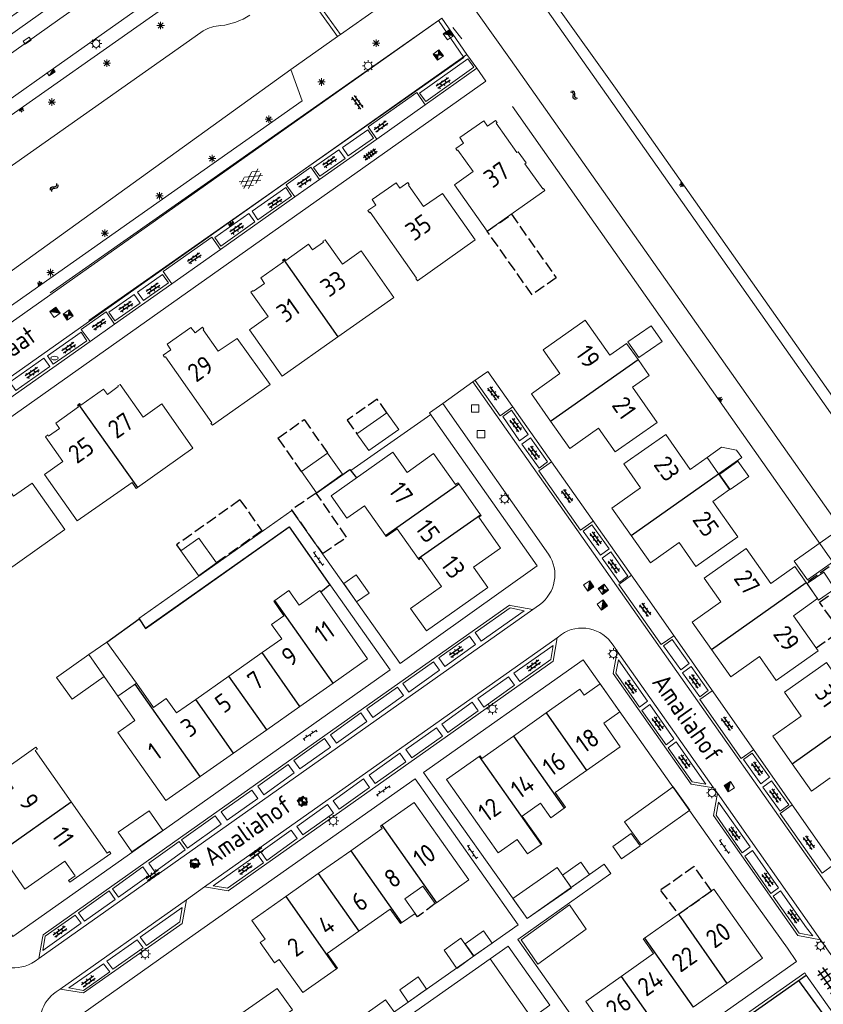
# Model space of a CAD drawing. Extents: x 168769 to 512904, y 516715 to 1559940.
# Tile 274 of 299: x 171630 to 171739, y 519705 to 519838. Entities that reach past the tile are written whole.
import ezdxf

# ---------------------------------------------------------------- set-up
doc = ezdxf.new("R2010")
doc.units = 0
doc.header["$MEASUREMENT"] = 0
doc.linetypes.add('OVERBOUW', pattern=[2, 1.5, -0.5])
doc.layers.get('0').update_dxf_attribs({"linetype": 'CONTINUOUS'})
for name, color, linetype, lineweight in [('B01_HOOFDGEBOUW', 10, 'CONTINUOUS', 0), ('B02_bijgebouw', 12, 'CONTINUOUS', 0), ('B04_KUNSTWERK', 32, 'CONTINUOUS', 0), ('B07_scheidingsmuur', 14, 'CONTINUOUS', 25), ('B16_LUIFEL', 6, 'OVERBOUW', 25), ('B51_Luifel', 7, 'OVERBOUW', 25), ('Q04_wegmarkering', 7, 'CONTINUOUS', 0), ('Q21_LANTAARNPAAL', 7, 'CONTINUOUS', 18), ('Q23_kolk', 7, 'CONTINUOUS', 18), ('Q26_BOOM', 7, 'CONTINUOUS', 18), ('Q28_rioolput', 7, 'CONTINUOUS', 18), ('Q722_RIOOLPUT_RWA', 5, 'CONTINUOUS', 18), ('Q723_RIOOLPUT_DWA', 32, 'CONTINUOUS', 18), ('Q92_BRANDKRAAN', 7, 'CONTINUOUS', 0), ('Q97_TROTTOIRKOLK', 7, 'CONTINUOUS', 0), ('S01_symb_gesloten_verh', 7, 'CONTINUOUS', 0), ('S02_symb_open_verh', 7, 'CONTINUOUS', 13), ('T02_RASTER', 34, 'CONTINUOUS', 0), ('T05_SCHUTTING', 7, 'CONTINUOUS', 25), ('T09_INSTEEKSLOOT', 72, 'CONTINUOUS', 0), ('V00_kant_verharding', 252, 'CONTINUOUS', 0), ('V02_Kant_open_verh', 253, 'CONTINUOUS', 0), ('V03_kant_tegel_verh', 254, 'CONTINUOUS', 13), ('W00_KANT_WATER', 140, 'CONTINUOUS', 0)]:
    doc.layers.add(name, color=color, linetype=linetype, lineweight=lineweight)
for name, color, linetype in [('S02_Klinkers', 7, 'CONTINUOUS'), ('S03_Tegels', 7, 'CONTINUOUS'), ('S04_Talud', 7, 'CONTINUOUS'), ('S05_Water', 132, 'CONTINUOUS'), ('T10_cultuurscheiding', 3, 'CONTINUOUS'), ('T30_Molgoot', 7, 'CONTINUOUS'), ('VERVALLEN-oud', 5, 'CONTINUOUS'), ('Z02_Huisnummer', 253, 'CONTINUOUS'), ('Z06_STRAATNAAM', 7, 'CONTINUOUS')]:
    doc.layers.add(name, color=color, linetype=linetype)
doc.styles.add('ISOCP', font='isocp.shx', dxfattribs={"height": 1.8})

# ---------------------------------------------------------------- blocks, each defined once
blk = doc.blocks.new('S04')
at = {"color": 0}
for p, q in [((0, 0.5), (0.5, 0.5)), ((0, 0.25), (1, 0.25)), ((0, 0), (0.5, 0)), ((0, -0.25), (1, -0.25)), ((0, -0.5), (0.5, -0.5))]:
    blk.add_line(p, q, dxfattribs=at)
blk = doc.blocks.new('S05')
at = {"color": 0}
for p, q in [((0.08, 0.3), (0.38, 0.59)), ((0.11, -0.19), (0.41, 0.09)), ((0.38, 0.59), (0.68, 0.71)), ((0.41, 0.09), (0.71, 0.21)), ((0.68, 0.71), (1.01, 0.62)), ((0.71, 0.21), (1.02, 0.12)), ((1.01, 0.62), (1.33, 0.37)), ((1.02, 0.12), (1.36, -0.12)), ((1.33, 0.37), (1.66, 0.13)), ((1.66, 0.13), (1.97, 0.04)), ((1.97, 0.04), (2.28, 0.16)), ((2.28, 0.16), (2.58, 0.44)), ((1.36, -0.12), (1.68, -0.37)), ((1.68, -0.37), (2, -0.46)), ((2, -0.46), (2.31, -0.33)), ((2.31, -0.33), (2.61, -0.05))]:
    blk.add_line(p, q, dxfattribs=at)
blk = doc.blocks.new('Q97')
blk.add_hatch(color=256).paths.add_polyline_path([(-1, 1), (-1, 0), (1, 1)])
blk.add_line((1, 1), (-1, 0))
at = {"color": 0}
for points in [[(-1, 0), (-1, 1), (1, 1), (1, 0), (-1, 0)], [(0, 0.8), (0, 1)]]:
    blk.add_lwpolyline(points, dxfattribs=at)
blk = doc.blocks.new('Q23')
at = {"color": 0}
blk.add_lwpolyline([(0.99, -0.5), (-0.99, -0.5), (-0.99, 0.5), (0.99, 0.5), (0.99, -0.5)], dxfattribs=at)
blk = doc.blocks.new('Q21')
at = {"color": 0}
for points in [[(-1.5, 0), (-1, 0)], [(-1.06, 1.06), (-0.71, 0.71)], [(0, 1.5), (0, 1)], [(1.06, 1.06), (0.71, 0.71)], [(1.5, 0), (1, 0)], [(-1.06, -1.06), (-0.71, -0.71)], [(0, -1.5), (0, -1)], [(1.06, -1.06), (0.71, -0.71)]]:
    blk.add_lwpolyline(points, dxfattribs=at)
blk.add_circle((0, 0), 1, dxfattribs=at)
blk = doc.blocks.new('Q28')
at = {"color": 0}
blk.add_lwpolyline([(1, 1), (1, -1), (-1, -1), (-1, 1)], close=True, dxfattribs=at)
blk = doc.blocks.new('S014')
at = {"color": 0}
for p, q in [((0, -0.75), (4.2, 1.67)), ((0, 0.65), (1.78, 1.67)), ((5.07, -1.52), (0, 1.4)), ((2.64, -1.52), (0, 0)), ((1.08, -1.52), (6.15, 1.4)), ((6.15, -0.75), (1.95, 1.67)), ((3.51, -1.52), (6.15, 0)), ((6.15, 0.65), (4.37, 1.67))]:
    blk.add_line(p, q, dxfattribs=at)
blk = doc.blocks.new('Q92')
at = {"color": 0}
blk.add_ellipse((0, 0), major_axis=(-0.991, 0), ratio=0.499983, start_param=1.570796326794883, end_param=7.853981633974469, dxfattribs=at)
blk = doc.blocks.new('Q26')
at = {"color": 0}
for p, q in [((-1, 0), (1, 0)), ((-0.7, 0.7), (0.7, -0.7)), ((0.7, 0.7), (-0.7, -0.7)), ((0, 1), (0, -1))]:
    blk.add_line(p, q, dxfattribs=at)
blk = doc.blocks.new('S026')
for p, q in [((0, 0), (4.4, 0)), ((0.2, 0.5), (0.2, 0)), ((1.2, 0), (1.2, -0.5)), ((2.2, 0.5), (2.2, 0)), ((3.2, 0), (3.2, -0.5)), ((4.2, 0.5), (4.2, 0))]:
    blk.add_line(p, q)
blk = doc.blocks.new('TEGELS6')
for points in [[(-4, 0.75), (4, 0.75)], [(-3, -1.6), (-3, 1.6)], [(-1.5, -1.6), (-1.5, 1.6)], [(0, -1.6), (0, 1.6)], [(1.5, -1.6), (1.5, 1.6)], [(3, -1.6), (3, 1.6)], [(-4, -0.75), (4, -0.75)]]:
    blk.add_lwpolyline(points)
blk = doc.blocks.new('Q723')
for points in [[(-1, 1), (1, -1)], [(-1, -1), (1, 1)], [(-1, -1), (1, -1), (1, 1), (-1, 1), (-1, -1)], [(0.8, 0.8), (-0.8, 0.8)], [(0.6, 0.6), (-0.6, 0.6)], [(0.4, 0.4), (-0.4, 0.4)], [(0.2, 0.2), (-0.2, 0.2)], [(0.8, -0.8), (-0.8, -0.8)], [(0.6, -0.6), (-0.6, -0.6)], [(0.4, -0.4), (-0.4, -0.4)], [(0.2, -0.2), (-0.2, -0.2)]]:
    blk.add_lwpolyline(points)
blk = doc.blocks.new('Q722')
for points in [[(-1, 1), (1, -1)], [(-1, -1), (1, -1), (1, 1), (-1, 1), (-1, -1)], [(-0.8, 0.8), (-1, 0.8)], [(-0.6, 0.6), (-1, 0.6)], [(-0.4, 0.4), (-1, 0.4)], [(-0.2, 0.2), (-1, 0.2)], [(-1, 0), (0, 0)], [(0.2, -0.2), (-1, -0.2)], [(0.4, -0.4), (-1, -0.4)], [(0.6, -0.6), (-1, -0.6)], [(0.8, -0.8), (-1, -0.8)]]:
    blk.add_lwpolyline(points)
blk = doc.blocks.new('KLINKERS6')
for points in [[(-4, 0.75), (4, 0.75)], [(-3, 0.75), (-3, 1.6)], [(-1.5, -0.75), (-1.5, 0.75)], [(0, 0.75), (0, 1.6)], [(1.5, -0.75), (1.5, 0.75)], [(3, 0.75), (3, 1.6)], [(-4, -0.75), (4, -0.75)], [(-3, -1.6), (-3, -0.75)], [(0, -1.6), (0, -0.75)], [(3, -1.6), (3, -0.75)]]:
    blk.add_lwpolyline(points)

msp = doc.modelspace()

# ---------------------------------------------------------------- linework, layer by layer
at = {"layer": 'B01_HOOFDGEBOUW'}
msp.add_line((171672.54, 519774.01), (171680.87, 519779.89), dxfattribs=at)
for points in [[(171693.68, 519809.82), (171689.24, 519816.1), (171691.78, 519817.89), (171689.71, 519820.81), (171689.61, 519820.74), (171689.41, 519821.04), (171690.48, 519821.76), (171689.97, 519822.5), (171693.2, 519824.78), (171693.72, 519824.06), (171694.8, 519824.83), (171695, 519824.55), (171694.89, 519824.47), (171697.7, 519820.47), (171697.88, 519820.59), (171698.96, 519819.09), (171698.78, 519818.95), (171701.2, 519815.55), (171701.32, 519815.62), (171701.5, 519815.33), (171693.68, 519809.82)], [(171677.82, 519812.39), (171677.72, 519812.33), (171677.51, 519812.61), (171678.59, 519813.37), (171678.08, 519814.11), (171681.32, 519816.38), (171681.83, 519815.65), (171682.92, 519816.41), (171683.11, 519816.13), (171683, 519816.06), (171685.06, 519813.15), (171687.61, 519814.95), (171692.04, 519808.66), (171684.22, 519803.11), (171684.02, 519803.4), (171684.11, 519803.48), (171677.82, 519812.39)], [(171661.65, 519801.58), (171661.95, 519801.8), (171662.02, 519801.7), (171663.52, 519802.75), (171663.02, 519803.49), (171666.09, 519805.68), (171665.93, 519805.9), (171666.09, 519806.01), (171666.23, 519806.1), (171666.4, 519805.87), (171669.48, 519808.05), (171669.99, 519807.32), (171671.49, 519808.36), (171671.41, 519808.48), (171671.72, 519808.67), (171674.06, 519805.37), (171676.6, 519807.16), (171681.04, 519800.85), (171673.44, 519795.52), (171665.89, 519790.19), (171661.46, 519796.48), (171663.99, 519798.27), (171661.65, 519801.58)], [(171654.1, 519796.08), (171655.1, 519796.84), (171655.3, 519796.56), (171655.21, 519796.48), (171657.24, 519793.58), (171659.8, 519795.31), (171664.26, 519789.05), (171656.44, 519783.56), (171656.25, 519783.79), (171656.35, 519783.86), (171650.08, 519792.81), (171649.98, 519792.75), (171649.77, 519793.02), (171650.83, 519793.77), (171650.3, 519794.52), (171653.54, 519796.78)], [(171646.29, 519775.1), (171646.13, 519775), (171645.56, 519775.81), (171638.14, 519770.58), (171633.69, 519776.86), (171636.2, 519778.64), (171633.83, 519782), (171634.15, 519782.25), (171634.25, 519782.09), (171635.73, 519783.12), (171635.26, 519783.84), (171638.32, 519786.04), (171638.16, 519786.28), (171638.3, 519786.37), (171638.44, 519786.48), (171638.62, 519786.25), (171641.71, 519788.42), (171642.22, 519787.71), (171643.7, 519788.79), (171643.66, 519788.88), (171643.95, 519789.08), (171647.08, 519784.65), (171649.62, 519786.43), (171653.81, 519780.46)], [(171621.94, 519773.46), (171623.04, 519774.15), (171622.52, 519774.9), (171625.77, 519777.16), (171626.29, 519776.46), (171627.31, 519777.22), (171629.49, 519773.93), (171632.04, 519775.69), (171632.04, 519775.69), (171636.46, 519769.44), (171628.64, 519763.87), (171628.44, 519764.16), (171628.55, 519764.23), (171622.27, 519773.17), (171622.13, 519773.1), (171621.94, 519773.46)]]:
    msp.add_lwpolyline(points, close=True, dxfattribs=at)
for points in [[(171702.26, 519784.12), (171699.65, 519787.82), (171703.53, 519790.56), (171701.26, 519793.78), (171706.94, 519797.79), (171710.29, 519793.03), (171712.56, 519794.63), (171714.1, 519792.45)], [(171702.26, 519784.12), (171704.87, 519780.41), (171708.75, 519783.15), (171711.02, 519779.94), (171716.7, 519783.94), (171713.34, 519788.7), (171715.62, 519790.3), (171714.1, 519792.45)], [(171725, 519776.98), (171723.46, 519779.18), (171721.18, 519777.57), (171717.85, 519782.31), (171712.16, 519778.31), (171714.44, 519775.08), (171710.56, 519772.34), (171713.17, 519768.63)], [(171679.89, 519768.6), (171677.04, 519772.63), (171674.67, 519770.96), (171672.54, 519774.01), (171680.87, 519779.89), (171682.81, 519777.15), (171686.42, 519779.71), (171689.37, 519775.54), (171689.69, 519775.77), (171689.82, 519775.6)], [(171713.17, 519768.63), (171715.78, 519764.93), (171719.66, 519767.67), (171721.94, 519764.44), (171727.62, 519768.44), (171724.24, 519773.24), (171726.51, 519774.84), (171725, 519776.98)], [(171689.82, 519775.6), (171692.76, 519771.43)], [(171692.76, 519771.43), (171692.85, 519771.31), (171692.52, 519771.08), (171695.48, 519766.89), (171691.83, 519764.33), (171693.77, 519761.58), (171685.44, 519755.69), (171683.29, 519758.73), (171687.47, 519761.69), (171684.73, 519765.57), (171684.4, 519765.34), (171684.3, 519765.48)], [(171684.3, 519765.48), (171681.46, 519769.5), (171679.99, 519768.46), (171679.89, 519768.6)], [(171724.06, 519753.18), (171721.45, 519756.89), (171725.33, 519759.63), (171723.05, 519762.86), (171728.73, 519766.86), (171732.09, 519762.1), (171735.36, 519764.4), (171736.89, 519762.23)], [(171724.06, 519753.18), (171726.67, 519749.48), (171730.56, 519752.21), (171732.83, 519748.98), (171738.51, 519752.99), (171735.15, 519757.76), (171738.41, 519760.07), (171736.89, 519762.23)], [(171672.81, 519748.64), (171677.48, 519751.93), (171670.98, 519761.17), (171668.18, 519759.2), (171666.8, 519761.16), (171664.91, 519759.83)], [(171664.91, 519759.83), (171664.75, 519759.72), (171666.13, 519757.76), (171664.46, 519756.58), (171665.84, 519754.62), (171663.18, 519752.75)], [(171663.18, 519752.75), (171658.68, 519749.59)], [(171734.96, 519737.71), (171732.34, 519741.43), (171736.22, 519744.17), (171733.95, 519747.4), (171739.63, 519751.4), (171742.88, 519746.78), (171745.15, 519748.38), (171746.77, 519746.07), (171744.51, 519744.48)], [(171645.99, 519748.49), (171646.17, 519748.61), (171648.47, 519745.34), (171650.19, 519746.54), (171651.57, 519744.58), (171654.19, 519746.43)], [(171658.68, 519749.59), (171654.19, 519746.43)], [(171672.81, 519748.64), (171668.31, 519745.48)], [(171654.81, 519735.98), (171650.16, 519732.71), (171643.66, 519741.95), (171645.95, 519743.56), (171643.65, 519746.84), (171645.99, 519748.49)], [(171707.12, 519736.8), (171711.7, 519740.02), (171709.45, 519743.21), (171711.64, 519744.76), (171708.98, 519748.53), (171706.79, 519746.99), (171706.22, 519747.81), (171701.64, 519744.58)], [(171668.31, 519745.48), (171663.82, 519742.32)], [(171701.64, 519744.58), (171697.22, 519741.46)], [(171663.82, 519742.32), (171659.32, 519739.15)], [(171697.22, 519741.46), (171692.93, 519738.44), (171692.7, 519738.76), (171692.57, 519738.67)], [(171637.32, 519732.55), (171632.42, 519739.48), (171632.74, 519739.7), (171632.55, 519739.96), (171626.99, 519736.03), (171627.17, 519735.77), (171628.07, 519736.4), (171629.47, 519734.42), (171624.08, 519730.61), (171627.57, 519725.67)], [(171659.32, 519739.15), (171654.81, 519735.98)], [(171692.57, 519738.67), (171688.16, 519735.57), (171695.17, 519725.64), (171697.74, 519727.45), (171699.12, 519725.49), (171700.97, 519726.79)], [(171707.12, 519736.8), (171702.87, 519733.8), (171704.27, 519731.81), (171704.11, 519731.7)], [(171740.11, 519735.79), (171737.58, 519734.01), (171734.96, 519737.71)], [(171627.57, 519725.67), (171631.06, 519720.72), (171636.45, 519724.53), (171637.86, 519722.54), (171636.96, 519721.91), (171637.14, 519721.65), (171642.7, 519725.57), (171642.52, 519725.84), (171642.21, 519725.62), (171637.32, 519732.55)], [(171679.39, 519729.38), (171683.77, 519732.47), (171691.17, 519721.97), (171686.79, 519718.87)], [(171700.97, 519726.79), (171701.08, 519726.87), (171698.43, 519730.63), (171700.88, 519732.36), (171702.27, 519730.4), (171704.11, 519731.7)], [(171679.39, 519729.38), (171679.23, 519729.27), (171679.46, 519728.94), (171675.19, 519725.93)], [(171675.19, 519725.93), (171670.79, 519722.83)], [(171670.79, 519722.83), (171666.38, 519719.71)], [(171686.79, 519718.87), (171686.64, 519718.77), (171684.97, 519721.14), (171682.52, 519719.41), (171683.9, 519717.45), (171682.08, 519716.17)], [(171726.15, 519707.97), (171730.98, 519711.37), (171724.39, 519720.73), (171719.57, 519717.33)], [(171666.38, 519719.71), (171661.8, 519716.48), (171663.58, 519713.95), (171662.93, 519713.49), (171664.86, 519710.75), (171665.51, 519711.21), (171668.69, 519706.72), (171673.26, 519709.95)], [(171676.29, 519715.03), (171680.54, 519718.02), (171681.92, 519716.06), (171682.08, 519716.17)], [(171719.57, 519717.33), (171714.99, 519714.11)], [(171673.26, 519709.95), (171673.38, 519710.03), (171672, 519712), (171676.29, 519715.03)], [(171714.99, 519714.11), (171714.82, 519713.99), (171716.21, 519712.02), (171711.8, 519708.91)], [(171711.8, 519708.91), (171707.01, 519705.53), (171712.2, 519698.16), (171717, 519701.53)], [(171721.58, 519704.76), (171726.15, 519707.97)]]:
    msp.add_lwpolyline(points, dxfattribs=at)
at = {"layer": 'B02_bijgebouw'}
for p, q in [((171672.05, 519779.78), (171674.08, 519776.92)), ((171670.55, 519774.4), (171668.5, 519777.27)), ((171674.08, 519776.92), (171670.55, 519774.4))]:
    msp.add_line(p, q, dxfattribs=at)
for points in [[(171712.71, 519794.82), (171714.21, 519792.7), (171717.38, 519794.9), (171715.88, 519797.02), (171712.71, 519794.82)], [(171681.68, 519782.95), (171677.63, 519780.11), (171676.01, 519782.4), (171680.06, 519785.24)], [(171723.46, 519779.18), (171725.42, 519780.56), (171727.46, 519780.16), (171728.17, 519779.19), (171725.01, 519776.97)], [(171727.61, 519778.66), (171725.13, 519776.89), (171726.6, 519774.84), (171729.09, 519776.61), (171727.61, 519778.66)], [(171735.26, 519765.15), (171737.05, 519762.63), (171742.11, 519766.18), (171740.32, 519768.71), (171735.26, 519765.15)], [(171740.77, 519761.41), (171739.25, 519763.63), (171737.03, 519762.11), (171738.55, 519759.88), (171740.77, 519761.41)], [(171718.85, 519734.57), (171712.26, 519729.86), (171714.51, 519726.72), (171721.1, 519731.43), (171718.85, 519734.57)], [(171705.07, 519720.92), (171703.13, 519723.66), (171697.16, 519719.48), (171699.09, 519716.74), (171705.07, 519720.92)], [(171691.81, 519711.63), (171690.08, 519714.11), (171687.82, 519712.47), (171689.55, 519709.99), (171691.81, 519711.63)], [(171694.07, 519711.31), (171699.7, 519703.27), (171702.16, 519705.01), (171696.49, 519713.02), (171694.07, 519711.31)], [(171667.28, 519704.37), (171660.1, 519699.34), (171658.06, 519702.24), (171665.24, 519707.27), (171667.28, 519704.37)]]:
    msp.add_lwpolyline(points, close=True, dxfattribs=at)
for points in [[(171668.5, 519777.27), (171672.05, 519779.78)], [(171654.57, 519763.18), (171652.17, 519766.54), (171654.62, 519768.27), (171657, 519764.91), (171654.57, 519763.17)], [(171674.25, 519762.1), (171675.93, 519763.28), (171677.67, 519760.82), (171675.99, 519759.64), (171674.25, 519762.1)], [(171639.72, 519752.49), (171643.65, 519746.84), (171646.17, 519748.61), (171642.17, 519754.18), (171639.72, 519752.49)], [(171637.44, 519746.44), (171641.78, 519749.53), (171639.72, 519752.49), (171635.33, 519749.37), (171637.44, 519746.44)], [(171645.54, 519725.76), (171643.7, 519728.42), (171647.89, 519731.35), (171649.73, 519728.69), (171645.54, 519725.76)], [(171711.87, 519724.85), (171710.68, 519726.49), (171713.19, 519728.25), (171714.38, 519726.61), (171711.87, 519724.85)], [(171705.05, 519720.97), (171703.87, 519722.62), (171706.36, 519724.38), (171707.54, 519722.73), (171705.05, 519720.97)], [(171700.55, 519710.56), (171707.09, 519715.32), (171704.8, 519718.62), (171698.26, 519713.87), (171700.55, 519710.56)], [(171691.86, 519711.69), (171690.67, 519713.34), (171693.17, 519715.08), (171694.36, 519713.43), (171691.86, 519711.69)], [(171682.98, 519705.44), (171681.82, 519707.1), (171684.31, 519708.86), (171685.47, 519707.2), (171682.98, 519705.44)], [(171677.41, 519703.98), (171679.89, 519705.73), (171681.07, 519704.1), (171678.59, 519702.36), (171677.41, 519703.98)]]:
    msp.add_lwpolyline(points, dxfattribs=at)
at = {"layer": 'B04_KUNSTWERK'}
for points in [[(171668.16, 519843.56), (171673.4, 519836.18)], [(171673.79, 519836.46), (171668.54, 519843.83)], [(171673.79, 519836.46), (171673.4, 519836.18)]]:
    msp.add_lwpolyline(points, dxfattribs=at)
at = {"layer": 'B07_scheidingsmuur'}
for points in [[(171666.09, 519806.01), (171673.44, 519795.52)], [(171702.26, 519784.12), (171714.1, 519792.45)], [(171638.3, 519786.37), (171646.29, 519775.1)], [(171713.17, 519768.63), (171725, 519776.98)], [(171679.89, 519768.6), (171689.82, 519775.6)], [(171684.3, 519765.48), (171692.76, 519771.43)], [(171724.06, 519753.18), (171736.89, 519762.23)], [(171672.81, 519748.64), (171664.91, 519759.83)], [(171668.31, 519745.48), (171663.18, 519752.75)], [(171663.82, 519742.32), (171658.68, 519749.59)], [(171654.81, 519735.98), (171645.99, 519748.49)], [(171659.32, 519739.15), (171654.19, 519746.43)], [(171701.64, 519744.58), (171707.12, 519736.8)], [(171734.96, 519737.71), (171744.51, 519744.48)], [(171697.22, 519741.46), (171704.11, 519731.7)], [(171692.57, 519738.67), (171700.97, 519726.79)], [(171627.57, 519725.67), (171637.32, 519732.55)], [(171679.39, 519729.38), (171686.79, 519718.87)], [(171675.19, 519725.93), (171682.08, 519716.17)], [(171670.79, 519722.83), (171676.29, 519715.03)], [(171666.38, 519719.71), (171673.26, 519709.95)], [(171719.57, 519717.33), (171726.15, 519707.97)], [(171714.99, 519714.11), (171721.58, 519704.76)], [(171711.8, 519708.91), (171717, 519701.53)]]:
    msp.add_lwpolyline(points, dxfattribs=at)
at = {"layer": 'B16_LUIFEL', "color": 2}
for p, q in [((171665.33, 519781.78), (171668.86, 519784.31)), ((171668.86, 519784.31), (171672.05, 519779.78)), ((171665.33, 519781.78), (171668.5, 519777.27)), ((171660.18, 519773.43), (171663.14, 519769.26)), ((171663.14, 519769.26), (171657, 519764.91)), ((171651.59, 519767.36), (171652.17, 519766.54))]:
    msp.add_line(p, q, dxfattribs=at)
for points in [[(171680.06, 519785.24), (171678.76, 519787.1), (171674.71, 519784.24), (171676.01, 519782.4)], [(171660.18, 519773.43), (171651.59, 519767.36)]]:
    msp.add_lwpolyline(points, dxfattribs=at)
at = {"layer": 'B51_Luifel'}
for p, q in [((171686.64, 519718.77), (171684.25, 519716.98)), ((171684.25, 519716.98), (171683.9, 519717.45))]:
    msp.add_line(p, q, dxfattribs=at)
msp.add_lwpolyline([(171693.68, 519809.82), (171696.95, 519812.12), (171703.01, 519803.52), (171699.75, 519801.22), (171693.68, 519809.82)], close=True, dxfattribs=at)
for points in [[(171671.35, 519766.16), (171674.63, 519768.41), (171670.51, 519774.37), (171667.16, 519772.08), (171671.35, 519766.16)], [(171738.22, 519753.4), (171741.45, 519755.68), (171738.67, 519759.59), (171744.97, 519764.14), (171743.3, 519766.66), (171736.89, 519762.23)], [(171719.57, 519717.33), (171724.04, 519720.48), (171721.69, 519723.81), (171717.13, 519720.56), (171719.57, 519717.33)]]:
    msp.add_lwpolyline(points, dxfattribs=at)
at = {"layer": 'Q04_wegmarkering'}
for points in [[(171570.66, 519792.57), (171577.24, 519797.17), (171588.49, 519805.15), (171595.45, 519810.08), (171604.5, 519816.48), (171611.02, 519821.08), (171620.18, 519827.57), (171626.69, 519832.17), (171635.8, 519838.59), (171642.1, 519843.06), (171651.32, 519849.57), (171658.25, 519854.46), (171669.24, 519862.25), (171673.59, 519865.32)], [(171691.73, 519789.41), (171743.88, 519715.4)], [(171632.94, 519711.33), (171699.84, 519758.6)], [(171655.4, 519721.03), (171703.13, 519754.76)], [(171711.29, 519752.95), (171724.33, 519734.46)], [(171724.88, 519733.71), (171738.83, 519713.88)], [(171635.82, 519707.2), (171652.94, 519719.3)]]:
    msp.add_lwpolyline(points, dxfattribs=at)
at = {"layer": 'T02_RASTER'}
msp.add_lwpolyline([(171689.01, 519837.43), (171690.23, 519835.86)], dxfattribs=at)
at = {"layer": 'T05_SCHUTTING'}
for p, q in [((171647.39, 519756.04), (171666.83, 519769.8)), ((171666.83, 519769.8), (171672.37, 519761.94)), ((171672.37, 519761.94), (171671.15, 519760.93)), ((171642.17, 519754.18), (171646.52, 519757.32)), ((171646.52, 519757.32), (171647.39, 519756.04))]:
    msp.add_line(p, q, dxfattribs=at)
msp.add_lwpolyline([(171670.51, 519774.37), (171675.08, 519777.54), (171675.95, 519776.44)], dxfattribs=at)
at = {"layer": 'T09_INSTEEKSLOOT'}
for points in [[(171686.49, 519863.58), (171711.05, 519829.21)], [(171651.23, 519841.04), (171571.39, 519784.95)], [(171667.08, 519831.71), (171668.62, 519827.5), (171616.68, 519790.95), (171584.16, 519768.02)], [(171711.05, 519829.21), (171928.9, 519519.7), (172099.72, 519278.59)], [(171780.2, 519708.25), (171774.77, 519716.28), (171697.09, 519826.73)]]:
    msp.add_lwpolyline(points, dxfattribs=at)
at = {"layer": 'T10_cultuurscheiding'}
msp.add_lwpolyline([(171714.78, 519687.16), (171739.05, 519704.03), (171735.87, 519708.37)], dxfattribs=at)
at = {"layer": 'T30_Molgoot'}
msp.add_lwpolyline([(171711.8, 519691.41), (171736.88, 519709.09)], dxfattribs=at)
at = {"layer": 'V00_kant_verharding'}
for p, q in [((171687.09, 519838.34), (171634.47, 519801.47)), ((171690.52, 519833.34), (171687.09, 519838.34)), ((171639.69, 519797.74), (171690.52, 519833.34))]:
    msp.add_line(p, q, dxfattribs=at)
for points in [[(171571.72, 519798.28), (171602.19, 519819.84), (171639.08, 519845.91), (171671.25, 519868.65), (171672.39, 519867.04), (171673.59, 519865.32), (171676.5, 519861.24), (171669.93, 519856.59), (171657.62, 519847.9), (171645.66, 519839.45), (171634.47, 519831.54), (171622.98, 519823.43), (171611.19, 519815.09), (171599.95, 519807.14), (171588.08, 519798.73), (171575.54, 519789.84), (171570.46, 519786.29)], [(171571.26, 519795.52), (171576.04, 519798.91), (171587.29, 519806.88), (171594.25, 519811.81), (171603.28, 519818.19), (171609.82, 519822.81), (171618.98, 519829.26), (171625.49, 519833.89), (171634.58, 519840.31), (171640.89, 519844.77), (171650.13, 519851.3), (171657.04, 519856.19), (171668.05, 519863.98), (171672.39, 519867.04)], [(171681.86, 519751.3), (171700.44, 519764.5), (171685.84, 519785.24), (171687.65, 519786.51), (171691.73, 519789.41), (171693.76, 519790.83), (171715.64, 519759.76)], [(171675.18, 519777.41), (171686.02, 519784.99)], [(171666.83, 519769.8), (171647.39, 519756.08), (171646.48, 519757.38), (171667.21, 519772.02)], [(171681.86, 519751.3), (171667.21, 519772.02)], [(171715.64, 519759.76), (171745.8, 519716.67)], [(171703.72, 519755.22), (171703.13, 519754.76), (171702.6, 519751.59)], [(171738.83, 519713.88), (171735.73, 519714.44), (171724.31, 519730.68), (171724.88, 519733.71), (171724.33, 519734.46), (171721.28, 519734.94), (171710.72, 519749.91), (171711.29, 519752.95), (171710.72, 519753.77)], [(171728.35, 519721.1), (171706.68, 519751.8), (171685.06, 519736.53)], [(171702.16, 519705.01), (171696.49, 519713.02), (171672.73, 519696.28), (171672.73, 519696.28), (171671.84, 519697.6), (171697.86, 519715.88), (171683.91, 519735.67), (171653.33, 519714.13), (171637.49, 519702.89), (171666.28, 519662.06)], [(171685.06, 519736.53), (171699.07, 519716.74)], [(171699.07, 519716.74), (171709.52, 519724.1), (171710.44, 519722.83), (171697.81, 519713.92), (171711.76, 519694.12)], [(171734.33, 519712.72), (171728.35, 519721.1)], [(171744.15, 519706.34), (171738.83, 519713.88)]]:
    msp.add_lwpolyline(points, dxfattribs=at)
for points in [[(171697.06, 519759.11), (171699.84, 519758.6), (171700.76, 519759.24, 0.404929), (171701.99, 519766.08), (171687.65, 519786.51)], [(171710.72, 519753.77, 0.425441), (171703.72, 519755.22)], [(171702.6, 519751.59), (171658.58, 519720.48), (171655.4, 519721.03), (171652.94, 519719.3), (171652.35, 519716.09), (171652.03, 519715.86), (171639.01, 519706.67), (171635.82, 519707.2), (171635.29, 519706.83, 0.171618), (171633.28, 519704.09, 0.189356)]]:
    msp.add_lwpolyline(points, format="xyb", dxfattribs=at)
at = {"layer": 'V02_Kant_open_verh'}
for p, q in [((171733.41, 519720.48), (171732.39, 519719.76)), ((171732.39, 519719.76), (171735.92, 519714.76)), ((171736.94, 519715.48), (171733.41, 519720.48)), ((171737.77, 519714.39), (171736.94, 519715.48))]:
    msp.add_line(p, q, dxfattribs=at)
for points in [[(171592.19, 519771.38), (171687.51, 519838.66), (171690.93, 519833.76), (171614.84, 519780.03), (171595.7, 519766.52)], [(171685.34, 519827.41), (171691.87, 519832.05), (171691.03, 519833.17), (171684.5, 519828.53), (171685.34, 519827.41)], [(171690.93, 519833.76), (171692.26, 519831.88)], [(171685.26, 519826.95), (171684.14, 519828.6), (171677.53, 519823.95), (171678.71, 519822.29)], [(171674.07, 519821.17), (171674.84, 519820.01), (171678.26, 519822.41), (171677.49, 519823.57), (171674.07, 519821.17)], [(171671, 519817.29), (171674.43, 519819.68), (171673.59, 519820.83), (171670.16, 519818.44), (171671, 519817.29)], [(171670.94, 519816.82), (171669.8, 519818.49), (171666.46, 519816.12), (171667.6, 519814.46)], [(171661.85, 519812.52), (171662.62, 519811.36), (171667.17, 519814.59), (171666.4, 519815.75), (171661.85, 519812.52)], [(171657.58, 519807.81), (171662.2, 519811.07), (171661.38, 519812.21), (171656.76, 519808.95), (171657.58, 519807.81)], [(171657.53, 519807.36), (171656.38, 519809.01), (171649.77, 519804.35), (171650.94, 519802.69)], [(171646.31, 519801.56), (171647.12, 519800.43), (171650.52, 519802.83), (171649.71, 519803.96), (171646.31, 519801.56)], [(171643.23, 519797.69), (171646.67, 519800.08), (171645.86, 519801.25), (171642.42, 519798.86), (171643.23, 519797.69)], [(171643.2, 519797.24), (171642.05, 519798.89), (171638.68, 519796.52), (171639.88, 519794.88)], [(171634.09, 519792.95), (171634.86, 519791.8), (171639.43, 519794.99), (171638.65, 519796.14), (171634.09, 519792.95)], [(171629.83, 519788.23), (171634.45, 519791.49), (171633.63, 519792.63), (171629.02, 519789.36), (171629.83, 519788.23)], [(171692.04, 519789.62), (171695.43, 519784.83), (171697.13, 519786.04)], [(171696.95, 519785.58), (171695.77, 519784.71), (171698.05, 519781.44), (171699.24, 519782.3), (171696.95, 519785.58)], [(171702.37, 519778.6), (171700.65, 519777.39), (171706.31, 519769.34), (171708.02, 519770.57)], [(171713.2, 519763.23), (171711.5, 519761.97), (171717.24, 519753.84), (171718.93, 519755.05)], [(171698.68, 519758.43), (171692.86, 519754.32), (171692.04, 519755.47), (171696.76, 519758.82), (171698.68, 519758.43)], [(171697.27, 519749.97), (171698.1, 519748.86), (171702.29, 519751.82), (171702.61, 519753.73), (171697.27, 519749.97)], [(171714.3, 519745.35), (171715.37, 519746.17), (171711.45, 519751.8), (171711.08, 519749.97), (171714.3, 519745.35)], [(171724.15, 519747.6), (171722.46, 519746.4), (171728.08, 519738.43), (171729.74, 519739.61)], [(171718.95, 519741.09), (171715.68, 519745.72), (171714.63, 519744.92), (171717.91, 519740.29), (171718.95, 519741.09)], [(171723.3, 519734.95), (171721.45, 519735.24), (171718.2, 519739.85), (171719.27, 519740.67), (171723.3, 519734.95)], [(171728.2, 519725.66), (171729.27, 519726.46), (171725.01, 519732.52), (171724.67, 519730.73), (171728.2, 519725.66)], [(171734.98, 519732.13), (171733.35, 519730.95), (171739.04, 519722.91), (171740.61, 519724.08)], [(171733.13, 519720.89), (171732.09, 519720.13), (171728.55, 519725.21), (171729.59, 519725.97), (171733.13, 519720.89)], [(171656.53, 519721.18), (171658.48, 519720.88), (171663.35, 519724.29), (171662.54, 519725.4), (171656.53, 519721.18)], [(171646.67, 519714.22), (171647.51, 519713.09), (171652.02, 519716.3), (171652.37, 519718.22), (171646.67, 519714.22)], [(171633.47, 519712.42), (171633.81, 519714.37), (171637.87, 519717.22), (171638.69, 519716.11), (171633.47, 519712.42)], [(171737.77, 519714.39), (171735.92, 519714.76)], [(171646.26, 519713.87), (171642.17, 519710.97), (171642.98, 519709.87), (171647.07, 519712.78), (171646.26, 519713.87)], [(171734.33, 519712.72), (171735.59, 519710.92), (171666.28, 519662.06)]]:
    msp.add_lwpolyline(points, dxfattribs=at)
for points in [[(171698.36, 519781), (171700.7, 519777.74), (171701.85, 519778.6), (171699.52, 519781.86), (171698.36, 519781)], [(171706.68, 519769.21), (171709.01, 519765.94), (171710.17, 519766.81), (171707.84, 519770.07), (171706.68, 519769.21)], [(171709.24, 519765.54), (171711.58, 519762.27), (171712.73, 519763.13), (171710.4, 519766.4), (171709.24, 519765.54)], [(171687.94, 519750.89), (171692.08, 519753.84), (171691.27, 519754.99), (171687.13, 519752.03), (171687.94, 519750.89)], [(171717.55, 519753.68), (171719.89, 519750.42), (171721.05, 519751.28), (171718.71, 519754.54), (171717.55, 519753.68)], [(171683.07, 519747.42), (171687.21, 519750.38), (171686.4, 519751.52), (171682.26, 519748.57), (171683.07, 519747.42)], [(171720.12, 519750.02), (171722.46, 519746.76), (171723.61, 519747.62), (171721.28, 519750.88), (171720.12, 519750.02)], [(171693.21, 519745.39), (171697.35, 519748.35), (171696.54, 519749.49), (171692.4, 519746.54), (171693.21, 519745.39)], [(171678.18, 519743.98), (171682.32, 519746.94), (171681.51, 519748.09), (171677.37, 519745.13), (171678.18, 519743.98)], [(171688.32, 519741.93), (171692.46, 519744.89), (171691.65, 519746.03), (171687.51, 519743.08), (171688.32, 519741.93)], [(171673.24, 519740.49), (171677.38, 519743.44), (171676.57, 519744.59), (171672.43, 519741.63), (171673.24, 519740.49)], [(171683.46, 519738.49), (171687.6, 519741.45), (171686.79, 519742.59), (171682.65, 519739.64), (171683.46, 519738.49)], [(171668.29, 519737.01), (171672.43, 519739.97), (171671.62, 519741.11), (171667.48, 519738.16), (171668.29, 519737.01)], [(171678.51, 519735.03), (171682.65, 519737.98), (171681.84, 519739.13), (171677.7, 519736.18), (171678.51, 519735.03)], [(171728.4, 519738.27), (171730.73, 519735.01), (171731.89, 519735.87), (171729.56, 519739.13), (171728.4, 519738.27)], [(171663.4, 519733.52), (171667.54, 519736.48), (171666.73, 519737.62), (171662.59, 519734.67), (171663.4, 519733.52)], [(171673.61, 519731.56), (171677.74, 519734.51), (171676.93, 519735.66), (171672.79, 519732.7), (171673.61, 519731.56)], [(171731.02, 519734.53), (171733.36, 519731.27), (171734.52, 519732.13), (171732.18, 519735.4), (171731.02, 519734.53)], [(171658.46, 519730.05), (171662.6, 519733), (171661.79, 519734.15), (171657.65, 519731.2), (171658.46, 519730.05)], [(171668.7, 519728.07), (171672.84, 519731.02), (171672.03, 519732.17), (171667.89, 519729.22), (171668.7, 519728.07)], [(171653.08, 519726.27), (171657.65, 519729.54), (171656.81, 519730.67), (171652.26, 519727.42), (171653.08, 519726.27)], [(171663.8, 519724.62), (171667.95, 519727.57), (171667.13, 519728.72), (171662.99, 519725.77), (171663.8, 519724.62)], [(171648.63, 519723.09), (171652.77, 519726.04), (171651.96, 519727.19), (171647.82, 519724.24), (171648.63, 519723.09)], [(171643.71, 519719.63), (171647.85, 519722.59), (171647.04, 519723.73), (171642.9, 519720.78), (171643.71, 519719.63)], [(171639.13, 519716.38), (171643.27, 519719.34), (171642.45, 519720.48), (171638.32, 519717.53), (171639.13, 519716.38)], [(171638.97, 519706.99), (171637.01, 519707.35), (171641.71, 519710.62), (171642.54, 519709.54)]]:
    msp.add_lwpolyline(points, close=True, dxfattribs=at)
for points in [[(171697.06, 519759.11), (171696.69, 519759.17), (171681.85, 519748.7), (171652.14, 519727.7), (171633.51, 519714.55), (171633.45, 519714.15), (171632.94, 519711.33), (171632.43, 519710.98, -0.41034), (171625.51, 519712.14), (171625.22, 519712.53), (171627.07, 519713.89), (171622.24, 519720.73), (171621.45, 519721.89), (171615.47, 519730.33), (171610.55, 519737.36), (171608.7, 519736.03), (171607.9, 519737.18), (171609.74, 519738.52), (171599.15, 519753.51), (171597.33, 519752.17), (171593.49, 519757.55, -0.413129), (171594.92, 519765.94), (171595.7, 519766.52), (171592.19, 519771.38)], [(171718.44, 519681.84), (171715.62, 519685.93), (171711.8, 519691.41), (171711.59, 519691.71), (171724.23, 519700.65), (171736.69, 519709.39), (171736.88, 519709.09), (171743.54, 519699.66, 0.333757), (171744.18, 519706.26), (171740.86, 519711.01)]]:
    msp.add_lwpolyline(points, format="xyb", dxfattribs=at)
at = {"layer": 'V03_kant_tegel_verh'}
for points in [[(171692.26, 519831.88), (171693.5, 519830.13), (171616.76, 519775.93), (171615.34, 519777.89), (171594.76, 519763.43)], [(171692.26, 519831.88), (171685.26, 519826.95), (171678.71, 519822.29), (171670.94, 519816.82), (171667.6, 519814.46), (171657.53, 519807.36), (171650.94, 519802.69), (171643.2, 519797.24), (171639.88, 519794.88), (171629.77, 519787.77), (171623.18, 519783.09), (171617.96, 519779.44), (171614.84, 519780.03)], [(171666.83, 519769.8), (171680.53, 519750.42), (171650.28, 519729.04), (171629.43, 519714.33), (171617.26, 519731.59), (171594.76, 519763.43)]]:
    msp.add_lwpolyline(points, dxfattribs=at)
at = {"layer": 'W00_KANT_WATER'}
for points in [[(171687.71, 519867.36), (171684.22, 519864.67), (171709.82, 519828.35)], [(171776.29, 519720.3), (171696.81, 519833.06), (171690.22, 519842.36), (171688.93, 519842.52), (171682.16, 519842.38), (171673.79, 519836.46)], [(171655.18, 519836.95), (171652.58, 519835.11), (171574.65, 519780.24)], [(171673.4, 519836.18), (171667.08, 519831.71)], [(171580.49, 519769.35), (171667.08, 519831.71)], [(171709.82, 519828.35), (171927.67, 519518.83), (172098.44, 519277.69)]]:
    msp.add_lwpolyline(points, dxfattribs=at)
for points in [[(171661.51, 519839.07, -0.112946), (171657.61, 519837.67)], [(171657.61, 519837.67, 0.111195), (171655.18, 519836.95)]]:
    msp.add_lwpolyline(points, format="xyb", dxfattribs=at)

# ---------------------------------------------------------------- block references
at = {"layer": 'Q21_LANTAARNPAAL', "xscale": 0.5, "yscale": 0.5}
for p in [(171640.71, 519835.22), (171677.55, 519832.22), (171696.04, 519773.59), (171710.76, 519752.6), (171694.38, 519745.14), (171724.12, 519733.78), (171672.81, 519729.98), (171647.33, 519711.97), (171738.81, 519713.07)]:
    msp.add_blockref('Q21', p, dxfattribs=at)
at = {"layer": 'Q23_kolk', "xscale": 0.5, "yscale": 0.5, "rotation": 35.18453930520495}
msp.add_blockref('Q23', (171631.37, 519835.63), dxfattribs=at)
at = {"layer": 'Q26_BOOM', "xscale": 0.5, "yscale": 0.5}
for p in [(171649.44, 519837.68), (171678.63, 519835.29), (171642.14, 519832.58), (171671.24, 519830.03), (171634.7, 519827.32), (171664.08, 519824.98), (171656.4, 519819.65), (171649.28, 519814.62), (171641.88, 519809.56), (171634.51, 519804.21)]:
    msp.add_blockref('Q26', p, dxfattribs=at)
at = {"layer": 'Q28_rioolput', "xscale": 0.5, "yscale": 0.5}
for p in [(171692.04, 519785.8), (171692.83, 519782.34)]:
    msp.add_blockref('Q28', p, dxfattribs=at)
at = {"layer": 'Q722_RIOOLPUT_RWA'}
for p, xscale, yscale, zscale, rotation in [((171688.41, 519836.42), 0.5000000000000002, 0.5000000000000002, 0.5000000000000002, 213.7833260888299), ((171635.13, 519798.83), 0.4999999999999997, 0.4999999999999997, 0.4999999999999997, 215.4221166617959), ((171707.42, 519761.79), 0.5, 0.5, 0.5, 123.639183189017), ((171709.27, 519759.21), 0.4999999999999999, 0.4999999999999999, 0.4999999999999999, 125.7135467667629), ((171726.46, 519734.61), 0.4999999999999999, 0.4999999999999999, 0.4999999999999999, 302.2447279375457), ((171654.09, 519724.22), 0.5, 0.5, 0.5, 34.6889417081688)]:
    msp.add_blockref('Q722', p, dxfattribs=dict(at, xscale=xscale, yscale=yscale, zscale=zscale, rotation=rotation))
at = {"layer": 'Q723_RIOOLPUT_DWA'}
for p, xscale, yscale, zscale, rotation in [((171687.04, 519833.69), 0.4999999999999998, 0.4999999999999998, 0.4999999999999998, 306.7988894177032), ((171636.91, 519798.47), 0.4999999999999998, 0.4999999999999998, 0.4999999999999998, 124.525445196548), ((171709.39, 519761.32), 0.5, 0.5, 0.5, 36.52995505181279), ((171668.65, 519732.61), 0.4999999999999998, 0.4999999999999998, 0.4999999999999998, 215.6764082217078)]:
    msp.add_blockref('Q723', p, dxfattribs=dict(at, xscale=xscale, yscale=yscale, zscale=zscale, rotation=rotation))
at = {"layer": 'Q92_BRANDKRAAN', "xscale": 0.5, "yscale": 0.5}
msp.add_blockref('Q92', (171635.07, 519792.65), dxfattribs=at)
at = {"layer": 'Q97_TROTTOIRKOLK', "xscale": 0.4999999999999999, "yscale": 0.4999999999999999, "rotation": 215.500602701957}
msp.add_blockref('Q97', (171634.47, 519831.54), dxfattribs=at)
at = {"layer": 'S01_symb_gesloten_verh', "xscale": 0.5, "yscale": 0.5, "rotation": 34.86394565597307}
msp.add_blockref('S014', (171660.48, 519815.92), dxfattribs=at)
at = {"layer": 'S02_Klinkers'}
for p, xscale, yscale, zscale, rotation in [((171687.71, 519829.87), 0.2499999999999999, 0.2499999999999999, 0.2499999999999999, 214.2223846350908), ((171676.07, 519827.28), 0.25, 0.25, 0.25, 305.5015290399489), ((171679.29, 519824.03), 0.25, 0.25, 0.25, 35.60230192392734), ((171672.32, 519819.17), 0.2499999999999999, 0.2499999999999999, 0.2499999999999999, 214.2223846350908), ((171668.88, 519816.5), 0.2499999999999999, 0.2499999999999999, 0.2499999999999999, 214.2223846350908), ((171664.9, 519813.71), 0.2499999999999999, 0.2499999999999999, 0.2499999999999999, 214.2223846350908), ((171659, 519810.86), 0.1, 0.1, 0.1, 35.00973688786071), ((171659.73, 519810.13), 0.2499999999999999, 0.2499999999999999, 0.2499999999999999, 214.2223846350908), ((171653.99, 519806.15), 0.2499999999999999, 0.2499999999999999, 0.2499999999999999, 214.2223846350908), ((171648.39, 519802.05), 0.2499999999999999, 0.2499999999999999, 0.2499999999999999, 214.2223846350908), ((171644.72, 519799.6), 0.2499999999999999, 0.2499999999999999, 0.2499999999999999, 214.2223846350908), ((171641.1, 519797.18), 0.2499999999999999, 0.2499999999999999, 0.2499999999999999, 214.2223846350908), ((171636.98, 519794.04), 0.2499999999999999, 0.2499999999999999, 0.2499999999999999, 214.2223846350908), ((171632.03, 519790.65), 0.2499999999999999, 0.2499999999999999, 0.2499999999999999, 214.2223846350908), ((171694.52, 519787.85), 0.25, 0.25, 0.25, 126.1680913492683), ((171697.54, 519783.56), 0.25, 0.25, 0.25, 126.1680913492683), ((171700.01, 519779.81), 0.25, 0.25, 0.25, 126.1680913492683), ((171704.5, 519773.95), 0.25, 0.25, 0.25, 126.1680913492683), ((171708.38, 519768.19), 0.25, 0.25, 0.25, 126.1680913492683), ((171710.83, 519764.45), 0.25, 0.25, 0.25, 126.1680913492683), ((171715.08, 519758.55), 0.25, 0.25, 0.25, 126.1680913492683), ((171689.47, 519752.87), 0.25, 0.25, 0.25, 35.06187602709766), ((171699.96, 519751.04), 0.25, 0.25, 0.25, 35.44191891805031), ((171721.82, 519748.87), 0.25, 0.25, 0.25, 126.1680913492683), ((171713.14, 519748.12), 0.25, 0.25, 0.25, 126.1680913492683), ((171716.78, 519743.13), 0.25, 0.25, 0.25, 126.1680913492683), ((171726.17, 519743.15), 0.25, 0.25, 0.25, 126.1680913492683), ((171720.38, 519738), 0.25, 0.25, 0.25, 126.1680913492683), ((171730.24, 519737.05), 0.25, 0.25, 0.25, 126.1680913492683), ((171732.7, 519733.39), 0.25, 0.25, 0.25, 126.1680913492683), ((171727.17, 519728.24), 0.25, 0.25, 0.25, 126.1680913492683), ((171737.26, 519727.02), 0.2499999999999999, 0.2499999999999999, 0.2499999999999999, 126.2147012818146), ((171662.45, 519725.64), 0.25, 0.25, 0.25, 35.44191891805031), ((171648.38, 519722.61), 0.25, 0.25, 0.25, 35.44191891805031), ((171660.89, 519723.49), 0.25, 0.25, 0.25, 35.44191891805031), ((171731.66, 519722.02), 0.25, 0.25, 0.25, 126.1680913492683), ((171735.16, 519717.03), 0.25, 0.25, 0.25, 126.1680913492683), ((171635.81, 519714.98), 0.25, 0.25, 0.25, 35.44191891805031), ((171639.63, 519708.25), 0.25, 0.25, 0.25, 35.44191891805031)]:
    msp.add_blockref('KLINKERS6', p, dxfattribs=dict(at, xscale=xscale, yscale=yscale, zscale=zscale, rotation=rotation))
at = {"layer": 'S02_symb_open_verh'}
for p, xscale, yscale, rotation in [((171670.15, 519766.37), 0.5, 0.5, 304.5701348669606), ((171670.56, 519742.27), 0.4999999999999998, 0.4999999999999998, 214.5701348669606), ((171680.47, 519734.7), 0.4999999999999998, 0.4999999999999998, 214.5701348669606), ((171725.14, 519727.38), 0.5, 0.5, 304.5701348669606), ((171690.99, 519726.64), 0.5, 0.5, 304.5701348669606)]:
    msp.add_blockref('S026', p, dxfattribs=dict(at, xscale=xscale, yscale=yscale, rotation=rotation))
at = {"layer": 'S03_Tegels'}
for p, xscale, yscale, zscale, rotation in [((171677.84, 519820.23), 0.25, 0.25, 0.25, 35.53767779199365), ((171739.97, 519708.28), 0.5, 0.5, 0.5, 305.5817175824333)]:
    msp.add_blockref('TEGELS6', p, dxfattribs=dict(at, xscale=xscale, yscale=yscale, zscale=zscale, rotation=rotation))
at = {"layer": 'S04_Talud'}
for p, xscale, yscale, zscale, rotation in [((171630.45, 519826.44), 0.5, 0.5, 5.652440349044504, 305.0933562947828), ((171720.19, 519816.22), 0.5, 0.5, 0.3672073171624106, 215.2154677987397), ((171633.18, 519802.56), 0.4999999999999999, 0.4999999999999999, 3.840350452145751, 125.1331001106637), ((171725.07, 519786.96), 0.5, 0.5, 3.467976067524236, 35.11708739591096)]:
    msp.add_blockref('S04', p, dxfattribs=dict(at, xscale=xscale, yscale=yscale, zscale=zscale, rotation=rotation))
at = {"layer": 'S05_Water', "xscale": 0.5, "yscale": 0.5}
for p, rotation in [((171705.86, 519827.69), 123.6841824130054), ((171634.59, 519815.24), 43.55287828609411)]:
    msp.add_blockref('S05', p, dxfattribs=dict(at, rotation=rotation))
at = {"layer": 'VERVALLEN-oud', "xscale": 0.5, "yscale": 0.5}
for p in [(171668.68, 519732.61), (171654.04, 519724.21)]:
    msp.add_blockref('Q28', p, dxfattribs=at)

# ---------------------------------------------------------------- texts
at = {"layer": 'Z02_Huisnummer', "style": 'ISOCP'}
for s, rotation, p in [('37', 35.2062, (171694.37, 519815.55)), ('35', 35.2062, (171683.76, 519808.4)), ('33', 35.2062, (171672.24, 519800.79)), ('31', 35.2062, (171666.32, 519797.34)), ('19', 305.2062, (171705.51, 519793.25)), ('29', 35.2062, (171654.24, 519789.27)), ('21', 305.2062, (171710.44, 519786.26)), ('27', 35.2062, (171643.45, 519781.61)), ('25', 35.2062, (171638.08, 519778.24)), ('23', 305.2062, (171716.1, 519778.22)), ('17', 306.3133, (171680.19, 519774.68)), ('25', 305.2062, (171721.36, 519770.76)), ('15', 306.3133, (171683.79, 519769.59)), ('13', 306.3133, (171687.26, 519764.69)), ('27', 305.2062, (171726.95, 519762.82)), ('11', 35.4025, (171671.43, 519753.9)), ('29', 305.2062, (171732.28, 519755.27)), ('9', 35.4025, (171666.96, 519750.76)), ('7', 35.4025, (171662.36, 519747.52)), ('5', 35.4025, (171657.98, 519744.44)), ('31', 305.2062, (171737.93, 519747.25)), ('3', 35.4025, (171653.34, 519741.17)), ('18', 35.4025, (171706.81, 519739.02)), ('1', 35.4025, (171648.88, 519738.04)), ('16', 35.4025, (171702.33, 519735.86)), ('14', 35.4025, (171698.03, 519732.82)), ('9', 305.4025, (171630.14, 519732.51)), ('12', 35.4025, (171693.61, 519729.7)), ('11', 305.4025, (171634.54, 519728.01)), ('10', 35.4025, (171684.8, 519723.48)), ('8', 35.4025, (171680.87, 519720.71)), ('6', 35.4025, (171676.43, 519717.57)), ('4', 35.4025, (171671.91, 519714.38)), ('20', 35.1779, (171724.44, 519712.6)), ('2', 35.4025, (171667.74, 519711.44)), ('22', 35.1779, (171719.82, 519709.34)), ('24', 35.1779, (171715.19, 519706.09)), ('26', 35.1779, (171710.9, 519703.06))]:
    msp.add_text(s, height=2.5, rotation=rotation, dxfattribs=at).set_placement(p)
at = {"layer": 'Z06_STRAATNAAM', "style": 'ISOCP'}
for s, rotation, p in [('Máximastraat', 35.1952, (171618.11, 519784.75)), ('Amaliahof', 305.1765, (171715.88, 519748.76)), ('Amaliahof', 35.1438, (171656.37, 519723.74))]:
    msp.add_text(s, height=2.5, rotation=rotation, dxfattribs=at).set_placement(p)

doc.saveas('drawing.dxf')
